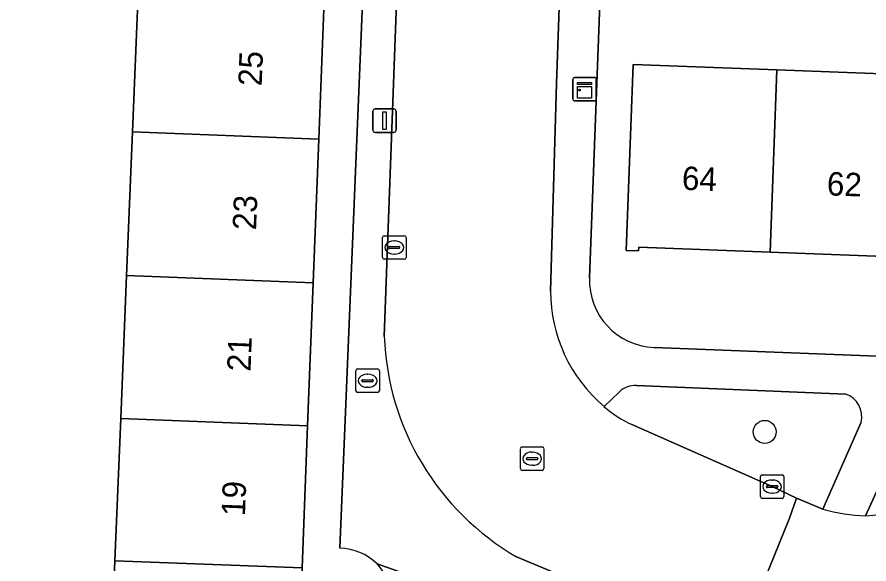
# Model space of a CAD drawing. Extents: x 161354 to 162026, y 386504 to 387460.
# Drawn here: x 161483.43 to 161519.72, y 387290.6 to 387313.91 of the extents above; entities that cross this region are included whole.
import ezdxf

# ---------------------------------------------------------------- set-up
doc = ezdxf.new("R2010")
doc.units = 0
for name, color, linetype in [('IMGEO_Boom', 7, 'Continuous'), ('IMGEO_Brandkraan', 7, 'Continuous'), ('IMGEO_Erf', 7, 'Continuous'), ('IMGEO_Groenvoorziening', 7, 'Continuous'), ('IMGEO_Kast', 7, 'Continuous'), ('IMGEO_Kolk', 7, 'Continuous'), ('IMGEO_Lichtmast', 7, 'Continuous'), ('IMGEO_Pand', 7, 'Continuous'), ('IMGEO_Pand_nummerreeks', 7, 'Continuous'), ('IMGEO_Rijbaan_lokaal_open', 7, 'Continuous'), ('IMGEO_Rioolput', 7, 'Continuous'), ('IMGEO_Voetpad_open', 7, 'Continuous')]:
    doc.layers.add(name, color=color, linetype=linetype)

msp = doc.modelspace()

# ---------------------------------------------------------------- linework, layer by layer
at = {"layer": 'IMGEO_Boom'}
msp.add_circle((161515.279, 387296.227), 0.489, dxfattribs=at)
at = {"layer": 'IMGEO_Brandkraan'}
for p, q in [((161497.859, 387297.983), (161497.859, 387298.835)), ((161497.934, 387298.909), (161498.786, 387298.909)), ((161498.347, 387298.689), (161498.372, 387298.689)), ((161498.86, 387298.835), (161498.86, 387297.983)), ((161498.118, 387298.403), (161498.118, 387298.415)), ((161498.556, 387298.366), (161498.158, 387298.366)), ((161498.161, 387298.452), (161498.559, 387298.452)), ((161498.602, 387298.415), (161498.602, 387298.403)), ((161498.786, 387297.909), (161497.934, 387297.909)), ((161498.37, 387298.129), (161498.345, 387298.129))]:
    msp.add_line(p, q, dxfattribs=at)
for points in [[(161497.859, 387297.983), (161497.859, 387298.835)], [(161497.934, 387298.909), (161498.786, 387298.909)], [(161498.86, 387298.835), (161498.86, 387297.983)], [(161498.786, 387297.909), (161497.934, 387297.909)]]:
    msp.add_lwpolyline(points, dxfattribs=at)
for centre, radius, start, end in [((161497.936, 387298.833), 0.0765, 91.552, 178.448), ((161497.936, 387298.833), 0.0765, 91.552, 178.448), ((161498.784, 387298.833), 0.0765, 1.552, 88.448), ((161498.784, 387298.833), 0.0765, 1.552, 88.448), ((161498.158, 387298.412), 0.0403, 85.8775, 175.7526), ((161498.155, 387298.402), 0.0366, 178.938, 274.7102), ((161498.559, 387298.409), 0.043, 264.8664, 352.4533), ((161498.563, 387298.414), 0.0386, 1.7309, 96.639), ((161497.936, 387297.985), 0.0765, 181.552, 268.448), ((161497.936, 387297.985), 0.0765, 181.552, 268.448), ((161498.784, 387297.985), 0.0765, 271.552, 358.448), ((161498.784, 387297.985), 0.0765, 271.552, 358.448)]:
    msp.add_arc(centre, radius, start, end, dxfattribs=at)
for centre, major_axis, ratio, start_param, end_param in [((161498.346, 387298.409), (-0.387, 0.002), 0.722429, 4.712389, 7.853982), ((161498.371, 387298.409), (-0.39, 0.002), 0.717154, 1.570796, 4.712389)]:
    msp.add_ellipse(centre, major_axis=major_axis, ratio=ratio, start_param=start_param, end_param=end_param, dxfattribs=at)
at = {"layer": 'IMGEO_Erf'}
for points in [[(161508.583, 387323.155), (161507.816, 387302.794)], [(161497.171, 387291.265), (161498.419, 387321.01)], [(161510.562, 387299.829), (161557.302, 387298.008), (161557.556, 387298.009), (161557.808, 387298.033), (161558.058, 387298.079), (161558.302, 387298.147), (161558.54, 387298.237), (161558.768, 387298.348), (161558.986, 387298.479), (161559.191, 387298.628), (161559.381, 387298.796), (161559.556, 387298.979), (161559.714, 387299.178), (161559.854, 387299.39), (161559.974, 387299.613), (161560.074, 387299.847), (161560.152, 387300.088), (161560.209, 387300.336), (161560.243, 387300.587), (161560.252, 387300.722), (161561.109, 387321.064)], [(161488.094, 387302.898), (161488.347, 387309.015), (161488.591, 387314.933)], [(161496.51, 387314.625), (161496.28, 387308.706), (161496.042, 387302.589), (161495.805, 387296.489), (161495.569, 387290.426), (161495.338, 387284.473), (161495.093, 387278.169), (161494.859, 387272.163), (161494.616, 387265.89), (161494.376, 387259.738)], [(161483.425, 387260.164), (161483.665, 387266.316), (161486.578, 387266.203), (161486.837, 387272.475), (161487.085, 387278.48), (161487.346, 387284.784), (161487.592, 387290.736), (161487.842, 387296.799), (161488.094, 387302.898)]]:
    msp.add_lwpolyline(points, dxfattribs=at)
msp.add_lwpolyline([(161552.962, 387310.266), (161559.093, 387310.036), (161558.793, 387302.047), (161557.587, 387302.068), (161557.599, 387302.292), (161552.669, 387302.479), (161546.521, 387302.711), (161540.459, 387302.94), (161534.299, 387303.173), (161528.03, 387303.411), (161521.869, 387303.644), (161515.506, 387303.884), (161509.912, 387304.096), (161509.906, 387303.943), (161509.373, 387303.963), (161509.671, 387311.893), (161515.799, 387311.663), (161522.162, 387311.424), (161528.323, 387311.192), (161534.592, 387310.957), (161540.752, 387310.725), (161546.814, 387310.497)], close=True, dxfattribs=at)
for centre, radius, start, end in [((161510.672, 387302.685), 2.858, 177.8136, 267.7943), ((161497.154, 387288.997), 2.268, 44.8313, 89.5818), ((161497.155, 387288.997), 2.268, 0.0844, 44.8491)]:
    msp.add_arc(centre, radius, start, end, dxfattribs=at)
at = {"layer": 'IMGEO_Groenvoorziening'}
for points in [[(161509.084, 387297.936), (161508.431, 387297.313)], [(161518.726, 387297.84), (161509.818, 387298.202)], [(161521.641, 387297.183), (161519.575, 387292.648)], [(161509.619, 387296.542), (161515.593, 387293.893), (161516.63, 387293.402), (161517.755, 387292.931), (161519.382, 387296.635)]]:
    msp.add_lwpolyline(points, dxfattribs=at)
for centre, radius, start, end in [((161509.775, 387297.175), 1.028, 87.6084, 132.2324), ((161518.403, 387296.883), 1.01, 345.7938, 71.3338), ((161511.611, 387300.913), 4.804, 228.5396, 245.4941), ((161518.878, 387301.71), 9.089, 274.3974, 307.247)]:
    msp.add_arc(centre, radius, start, end, dxfattribs=at)
at = {"layer": 'IMGEO_Kast'}
for p, q in [((161507.178, 387311.335), (161508.019, 387311.335)), ((161508.019, 387311.335), (161507.178, 387311.335)), ((161507.103, 387310.41), (161507.103, 387311.251)), ((161507.103, 387311.251), (161507.103, 387310.41)), ((161508.103, 387311.26), (161508.103, 387310.419)), ((161508.103, 387310.419), (161508.103, 387311.26)), ((161508.028, 387310.335), (161507.187, 387310.335)), ((161507.187, 387310.335), (161508.028, 387310.335))]:
    msp.add_line(p, q, dxfattribs=at)
for points in [[(161507.298, 387311.125), (161507.898, 387311.125), (161507.898, 387311.04), (161507.298, 387311.04), (161507.298, 387311.125)], [(161507.298, 387310.95), (161507.898, 387310.95), (161507.898, 387310.461), (161507.298, 387310.461), (161507.298, 387310.95)]]:
    msp.add_lwpolyline(points, dxfattribs=at)
msp.add_circle((161507.382, 387310.799), 0.0377, dxfattribs=at)
for centre, start, end in [((161507.181, 387311.257), 92.4484, 184.2845), ((161507.181, 387311.257), 92.4484, 184.2845), ((161508.025, 387311.257), 2.4484, 94.2845), ((161508.025, 387311.257), 2.4484, 94.2845), ((161507.181, 387310.413), 182.4484, 274.2845), ((161507.181, 387310.413), 182.4484, 274.2845), ((161508.025, 387310.413), 272.4484, 4.2845), ((161508.025, 387310.413), 272.4484, 4.2845)]:
    msp.add_arc(centre, 0.0779, start, end, dxfattribs=at)
at = {"layer": 'IMGEO_Kolk'}
for p, q in [((161498.996, 387303.662), (161498.996, 387304.514)), ((161499.071, 387304.588), (161499.923, 387304.588)), ((161499.997, 387304.514), (161499.997, 387303.662)), ((161499.255, 387304.082), (161499.255, 387304.094)), ((161499.693, 387304.045), (161499.295, 387304.045)), ((161499.298, 387304.131), (161499.696, 387304.131)), ((161499.484, 387304.368), (161499.509, 387304.368)), ((161499.739, 387304.094), (161499.739, 387304.082)), ((161499.507, 387303.808), (161499.482, 387303.808)), ((161499.923, 387303.588), (161499.071, 387303.588)), ((161515.092, 387293.467), (161515.092, 387294.319)), ((161515.167, 387294.393), (161516.019, 387294.393)), ((161516.093, 387294.319), (161516.093, 387293.467)), ((161515.351, 387293.887), (161515.351, 387293.899)), ((161515.394, 387293.936), (161515.792, 387293.936)), ((161515.58, 387294.173), (161515.605, 387294.173)), ((161515.835, 387293.899), (161515.835, 387293.887)), ((161515.789, 387293.85), (161515.391, 387293.85)), ((161515.603, 387293.613), (161515.578, 387293.613)), ((161516.019, 387293.393), (161515.167, 387293.393))]:
    msp.add_line(p, q, dxfattribs=at)
for points in [[(161498.996, 387303.662), (161498.996, 387304.514)], [(161499.071, 387304.588), (161499.923, 387304.588)], [(161499.997, 387304.514), (161499.997, 387303.662)], [(161499.923, 387303.588), (161499.071, 387303.588)], [(161515.092, 387293.467), (161515.092, 387294.319)], [(161515.167, 387294.393), (161516.019, 387294.393)], [(161516.093, 387294.319), (161516.093, 387293.467)], [(161516.019, 387293.393), (161515.167, 387293.393)]]:
    msp.add_lwpolyline(points, dxfattribs=at)
for centre, radius, start, end in [((161499.073, 387304.512), 0.0765, 91.552, 178.448), ((161499.073, 387304.512), 0.0765, 91.552, 178.448), ((161499.921, 387304.512), 0.0765, 1.552, 88.448), ((161499.921, 387304.512), 0.0765, 1.552, 88.448), ((161499.295, 387304.091), 0.0403, 85.8775, 175.7526), ((161499.292, 387304.081), 0.0366, 178.938, 274.7102), ((161499.696, 387304.088), 0.043, 264.8664, 352.4533), ((161499.7, 387304.093), 0.0386, 1.7309, 96.639), ((161499.073, 387303.664), 0.0765, 181.552, 268.448), ((161499.073, 387303.664), 0.0765, 181.552, 268.448), ((161499.921, 387303.664), 0.0765, 271.552, 358.448), ((161499.921, 387303.664), 0.0765, 271.552, 358.448), ((161515.169, 387294.317), 0.0765, 91.552, 178.448), ((161515.169, 387294.317), 0.0765, 91.552, 178.448), ((161516.017, 387294.317), 0.0765, 1.552, 88.448), ((161516.017, 387294.317), 0.0765, 1.552, 88.448), ((161515.391, 387293.896), 0.0403, 85.8775, 175.7526), ((161515.388, 387293.886), 0.0366, 178.938, 274.7102), ((161515.792, 387293.893), 0.043, 264.8664, 352.4533), ((161515.796, 387293.898), 0.0386, 1.7309, 96.639), ((161515.169, 387293.469), 0.0765, 181.552, 268.448), ((161515.169, 387293.469), 0.0765, 181.552, 268.448), ((161516.017, 387293.469), 0.0765, 271.552, 358.448), ((161516.017, 387293.469), 0.0765, 271.552, 358.448)]:
    msp.add_arc(centre, radius, start, end, dxfattribs=at)
for centre, major_axis, ratio, start_param, end_param in [((161499.483, 387304.088), (-0.387, 0.002), 0.722429, 4.712389, 7.853982), ((161499.508, 387304.088), (-0.39, 0.002), 0.717154, 1.570796, 4.712389), ((161515.579, 387293.893), (-0.387, 0.002), 0.722429, 4.712389, 7.853982), ((161515.604, 387293.893), (-0.39, 0.002), 0.717154, 1.570796, 4.712389)]:
    msp.add_ellipse(centre, major_axis=major_axis, ratio=ratio, start_param=start_param, end_param=end_param, dxfattribs=at)
at = {"layer": 'IMGEO_Lichtmast'}
for p, q in [((161498.582, 387309.095), (161498.582, 387309.895)), ((161498.582, 387309.895), (161498.582, 387309.095)), ((161498.682, 387309.995), (161499.472, 387309.995)), ((161499.472, 387309.995), (161498.682, 387309.995)), ((161499.572, 387309.895), (161499.572, 387309.095)), ((161499.572, 387309.095), (161499.572, 387309.895)), ((161499.472, 387308.995), (161498.682, 387308.995)), ((161498.682, 387308.995), (161499.472, 387308.995))]:
    msp.add_line(p, q, dxfattribs=at)
msp.add_lwpolyline([(161499.002, 387309.87), (161499.152, 387309.87), (161499.152, 387309.12), (161499.002, 387309.12), (161499.002, 387309.87)], dxfattribs=at)
for centre, start, end in [((161498.682, 387309.895), 90, 180), ((161498.682, 387309.895), 90, 180), ((161499.472, 387309.895), 0, 90), ((161499.472, 387309.895), 360, 90), ((161498.682, 387309.095), 180, 270), ((161498.682, 387309.095), 180, 270), ((161499.472, 387309.095), 270, 0), ((161499.472, 387309.095), 270, 0)]:
    msp.add_arc(centre, 0.1, start, end, dxfattribs=at)
at = {"layer": 'IMGEO_Pand'}
for points in [[(161488.591, 387314.933), (161488.347, 387309.015), (161496.28, 387308.706), (161496.51, 387314.625)], [(161515.799, 387311.663), (161509.671, 387311.893), (161509.373, 387303.963), (161509.906, 387303.943), (161509.912, 387304.096), (161515.506, 387303.884)], [(161515.506, 387303.884), (161521.869, 387303.644), (161522.162, 387311.424), (161515.799, 387311.663)], [(161488.347, 387309.015), (161488.094, 387302.898), (161496.042, 387302.589), (161496.28, 387308.706)], [(161495.805, 387296.489), (161496.042, 387302.589), (161488.094, 387302.898), (161487.842, 387296.799)], [(161487.842, 387296.799), (161487.592, 387290.736), (161495.569, 387290.426), (161495.805, 387296.489)], [(161495.338, 387284.473), (161495.569, 387290.426), (161487.592, 387290.736), (161487.346, 387284.784)]]:
    msp.add_lwpolyline(points, close=True, dxfattribs=at)
at = {"layer": 'IMGEO_Rijbaan_lokaal_open'}
for points in [[(161502.454, 387386.874), (161500.117, 387327.957), (161499.877, 387322.239), (161499.07, 387300.302)], [(161506.153, 387302.221), (161506.407, 387311.079), (161506.872, 387324.432), (161507.019, 387328.161), (161507.982, 387349.624)], [(161514.82, 387288.801), (161516.327, 387292.547), (161516.63, 387293.402), (161515.593, 387293.893), (161509.619, 387296.542)], [(161517.755, 387292.931), (161516.63, 387293.402), (161516.327, 387292.547), (161514.82, 387288.801), (161515.238, 387288.599)], [(161504.709, 387290.897), (161508.334, 387289.382), (161511.159, 387288.154)]]:
    msp.add_lwpolyline(points, dxfattribs=at)
for centre, radius, start, end in [((161512.609, 387302.235), 6.456, 180.1221, 229.6737), ((161510.416, 387300.712), 11.353, 182.0679, 239.8238), ((161511.611, 387300.913), 4.804, 228.5396, 245.4941), ((161518.878, 387301.71), 9.089, 274.3974, 307.247), ((161519.847, 387300.392), 7.749, 254.336, 267.9872)]:
    msp.add_arc(centre, radius, start, end, dxfattribs=at)
at = {"layer": 'IMGEO_Rioolput'}
for p, q in [((161504.871, 387294.66), (161504.871, 387295.512)), ((161504.946, 387295.586), (161505.798, 387295.586)), ((161505.359, 387295.366), (161505.384, 387295.366)), ((161505.872, 387295.512), (161505.872, 387294.66)), ((161505.13, 387295.08), (161505.13, 387295.092)), ((161505.568, 387295.043), (161505.17, 387295.043)), ((161505.173, 387295.129), (161505.571, 387295.129)), ((161505.614, 387295.092), (161505.614, 387295.08)), ((161505.382, 387294.806), (161505.357, 387294.806)), ((161505.798, 387294.586), (161504.946, 387294.586))]:
    msp.add_line(p, q, dxfattribs=at)
for points in [[(161504.871, 387294.66), (161504.871, 387295.512)], [(161504.946, 387295.586), (161505.798, 387295.586)], [(161505.872, 387295.512), (161505.872, 387294.66)], [(161505.798, 387294.586), (161504.946, 387294.586)]]:
    msp.add_lwpolyline(points, dxfattribs=at)
for centre, radius, start, end in [((161504.948, 387295.51), 0.0765, 91.552, 178.448), ((161504.948, 387295.51), 0.0765, 91.552, 178.448), ((161505.796, 387295.51), 0.0765, 1.552, 88.448), ((161505.796, 387295.51), 0.0765, 1.552, 88.448), ((161505.17, 387295.089), 0.0403, 85.8775, 175.7526), ((161505.167, 387295.079), 0.0366, 178.938, 274.7102), ((161505.571, 387295.086), 0.043, 264.8664, 352.4533), ((161505.575, 387295.091), 0.0386, 1.7309, 96.639), ((161504.948, 387294.662), 0.0765, 181.552, 268.448), ((161504.948, 387294.662), 0.0765, 181.552, 268.448), ((161505.796, 387294.662), 0.0765, 271.552, 358.448), ((161505.796, 387294.662), 0.0765, 271.552, 358.448)]:
    msp.add_arc(centre, radius, start, end, dxfattribs=at)
for centre, major_axis, ratio, start_param, end_param in [((161505.358, 387295.086), (-0.387, 0.002), 0.722429, 4.712389, 7.853982), ((161505.383, 387295.086), (-0.39, 0.002), 0.717154, 1.570796, 4.712389)]:
    msp.add_ellipse(centre, major_axis=major_axis, ratio=ratio, start_param=start_param, end_param=end_param, dxfattribs=at)
at = {"layer": 'IMGEO_Voetpad_open'}
for points in [[(161508.583, 387323.155), (161508.629, 387324.365), (161506.872, 387324.432), (161506.407, 387311.079), (161506.153, 387302.221)], [(161507.816, 387302.794), (161508.583, 387323.155)], [(161499.07, 387300.302), (161499.877, 387322.239), (161498.474, 387322.304), (161498.419, 387321.01), (161497.171, 387291.265)], [(161561.384, 387297.907), (161557.556, 387298.009), (161557.302, 387298.008), (161510.562, 387299.829)], [(161508.431, 387297.313), (161509.084, 387297.936)], [(161509.818, 387298.202), (161518.726, 387297.84)], [(161519.575, 387292.648), (161521.641, 387297.183)], [(161519.382, 387296.635), (161517.755, 387292.931)], [(161511.159, 387288.154), (161508.334, 387289.382), (161504.709, 387290.897)], [(161502.955, 387289.108), (161498.763, 387290.596)], [(161498.763, 387290.596), (161502.955, 387289.108)]]:
    msp.add_lwpolyline(points, dxfattribs=at)
for centre, radius, start, end in [((161510.672, 387302.685), 2.858, 177.8136, 267.7943), ((161512.609, 387302.235), 6.456, 180.1221, 229.6737), ((161510.416, 387300.712), 11.353, 182.0679, 239.8238), ((161509.775, 387297.175), 1.028, 87.6084, 132.2324), ((161518.403, 387296.883), 1.01, 345.7938, 71.3338), ((161519.847, 387300.392), 7.749, 254.336, 267.9872), ((161497.154, 387288.997), 2.268, 44.8313, 89.5818), ((161497.155, 387288.997), 2.268, 0.0844, 44.8491)]:
    msp.add_arc(centre, radius, start, end, dxfattribs=at)

# ---------------------------------------------------------------- texts
at = {"layer": 'IMGEO_Pand_nummerreeks'}
for s, rotation, p in [('25', 87.7739, (161493.846, 387310.956)), ('64', 357.8335, (161511.737, 387306.549)), ('62', 357.8335, (161517.912, 387306.316)), ('23', 87.7739, (161493.607, 387304.816)), ('21', 87.7739, (161493.372, 387298.789)), ('19', 87.7739, (161493.133, 387292.627))]:
    msp.add_text(s, height=1, rotation=rotation, dxfattribs=at).set_placement(p)

doc.saveas('drawing.dxf')
